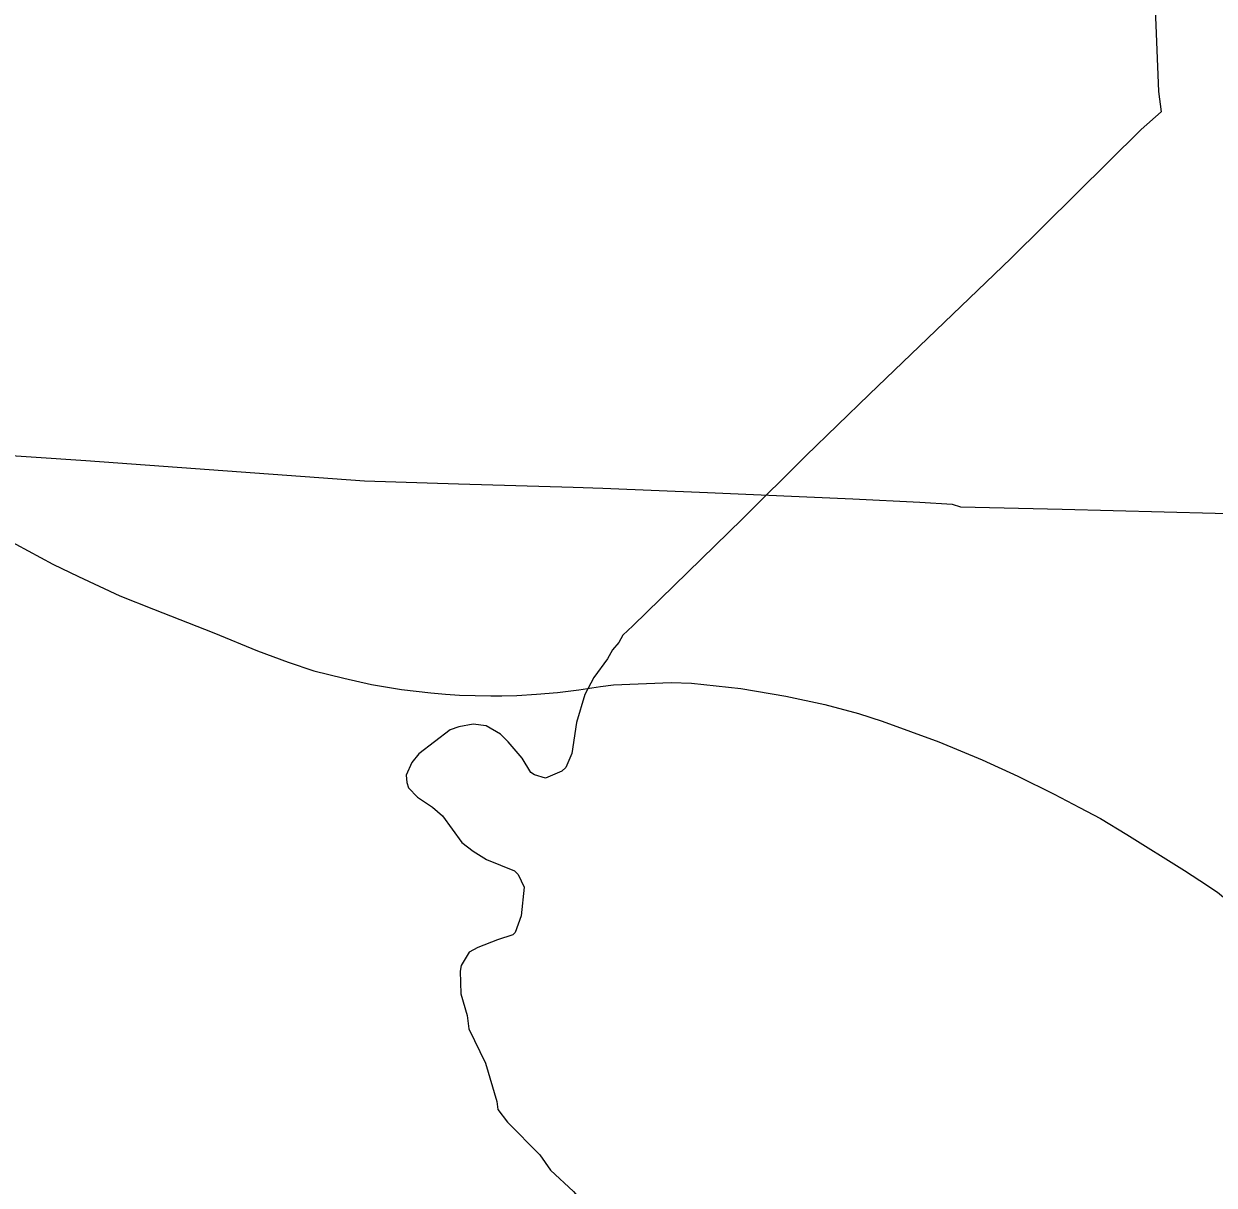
# Model space of a CAD drawing. Extents: x 0 to 2603, y -226 to 830.
# Drawn here: x 208.525 to 212.772, y 526.189 to 530.331 of the extents above; entities that cross this region are included whole.
import ezdxf

# ---------------------------------------------------------------- set-up
doc = ezdxf.new("R2010")
doc.units = 0
for name, color, linetype in [('CT_TSH_Map_Interstate_Roads', 7, 'Continuous'), ('CT_TSH_Map_Town_Limits', 7, 'Continuous'), ('CT_TSH_Map_US_and_State_Routes', 7, 'Continuous')]:
    doc.layers.add(name, color=color, linetype=linetype)

msp = doc.modelspace()

# ---------------------------------------------------------------- linework, layer by layer
at = {"layer": 'CT_TSH_Map_Interstate_Roads'}
for points in [[(208.3552, 528.7999), (208.7465, 528.7738), (209.7406, 528.7015), (210.0758, 528.6903)], [(210.0758, 528.6903), (210.4857, 528.6779)], [(210.4857, 528.6779), (210.5908, 528.675)], [(210.5908, 528.675), (210.964, 528.6592), (211.4827, 528.6367), (211.7223, 528.6249), (211.8377, 528.6181)], [(211.8377, 528.6181), (211.8671, 528.6083), (212.2301, 528.5994), (212.7762, 528.5854), (213.2285, 528.5716), (213.7125, 528.5594), (213.9337, 528.5505)]]:
    msp.add_lwpolyline(points, dxfattribs=at)
at = {"layer": 'CT_TSH_Map_Town_Limits'}
for points in [[(212.5422, 530.8579), (212.5736, 530.0894), (212.5827, 530.0174), (212.5119, 529.9541), (212.0475, 529.4956), (211.5407, 529.0086), (211.3155, 528.7896), (211.0892, 528.5654), (210.698, 528.1841), (210.662, 528.1506), (210.6478, 528.1248), (210.626, 528.0978), (210.6079, 528.0668), (210.559, 527.9998), (210.527, 527.9394), (210.4974, 527.8389), (210.4807, 527.7282), (210.459, 527.6792), (210.4447, 527.6651), (210.3868, 527.6405), (210.347, 527.6521), (210.334, 527.6612), (210.3031, 527.7125), (210.2529, 527.7705), (210.2258, 527.7975), (210.1743, 527.827), (210.128, 527.8336), (210.0777, 527.8232), (210.0469, 527.8128), (209.9349, 527.7278), (209.9092, 527.6969), (209.8898, 527.6518), (209.8913, 527.6248), (209.8977, 527.6067), (209.9299, 527.5733), (209.9839, 527.5373), (210.0188, 527.5064), (210.0884, 527.4113), (210.1283, 527.3804), (210.1759, 527.3508), (210.2764, 527.3096), (210.2893, 527.2967), (210.3099, 527.2517), (210.2996, 527.15), (210.2777, 527.0908), (210.2701, 527.0818), (210.2147, 527.0637), (210.1452, 527.0367), (210.1143, 527.0199), (210.0861, 526.9722), (210.0822, 526.9529), (210.0849, 526.8717), (210.1067, 526.7946), (210.1133, 526.7469)], [(210.1133, 526.7469), (210.1726, 526.6247), (210.2126, 526.487), (210.2164, 526.4586), (210.2512, 526.4136), (210.3658, 526.2978), (210.4045, 526.2425), (210.4858, 526.1666), (210.5231, 526.1242), (210.5798, 526.02), (210.6344, 525.8827)]]:
    msp.add_lwpolyline(points, dxfattribs=at)
at = {"layer": 'CT_TSH_Map_US_and_State_Routes'}
for points in [[(208.3607, 528.535), (208.4973, 528.4755), (208.629, 528.4035), (208.7208, 528.36)], [(208.7208, 528.36), (208.8674, 528.2904), (208.9878, 528.2432)], [(208.9878, 528.2432), (209.2026, 528.1587)], [(209.2026, 528.1587), (209.3588, 528.0948), (209.4688, 528.0541), (209.56, 528.0239), (209.6664, 527.9974)], [(209.6664, 527.9974), (209.7653, 527.9751), (209.8731, 527.9566)], [(209.8731, 527.9566), (209.9773, 527.9445), (210.0295, 527.9399), (210.0794, 527.9369)], [(210.2846, 527.936), (210.3548, 527.9397), (210.4296, 527.9467), (210.5059, 527.956), (210.583, 527.9681), (210.6295, 527.9732), (210.8351, 527.9816), (210.9076, 527.9796)], [(210.9076, 527.9796), (211.0829, 527.9603), (211.2437, 527.9333), (211.3832, 527.9035), (211.5031, 527.871), (211.5879, 527.8441)], [(210.0794, 527.9369), (210.1354, 527.9349), (210.1916, 527.934)], [(210.1916, 527.934), (210.2259, 527.9343)], [(210.2259, 527.9343), (210.2306, 527.9345), (210.2846, 527.936)], [(211.5879, 527.8441), (211.7895, 527.7697)], [(211.7895, 527.7697), (211.9447, 527.7057), (212.0711, 527.648)], [(212.0711, 527.648), (212.2012, 527.5838), (212.2918, 527.5358)], [(212.2918, 527.5358), (212.3663, 527.4966), (212.461, 527.4398)], [(212.461, 527.4398), (212.6663, 527.3118)], [(212.6663, 527.3118), (212.7212, 527.2755)], [(212.7212, 527.2755), (212.7844, 527.2336), (212.8399, 527.1883)]]:
    msp.add_lwpolyline(points, dxfattribs=at)

doc.saveas('drawing.dxf')
